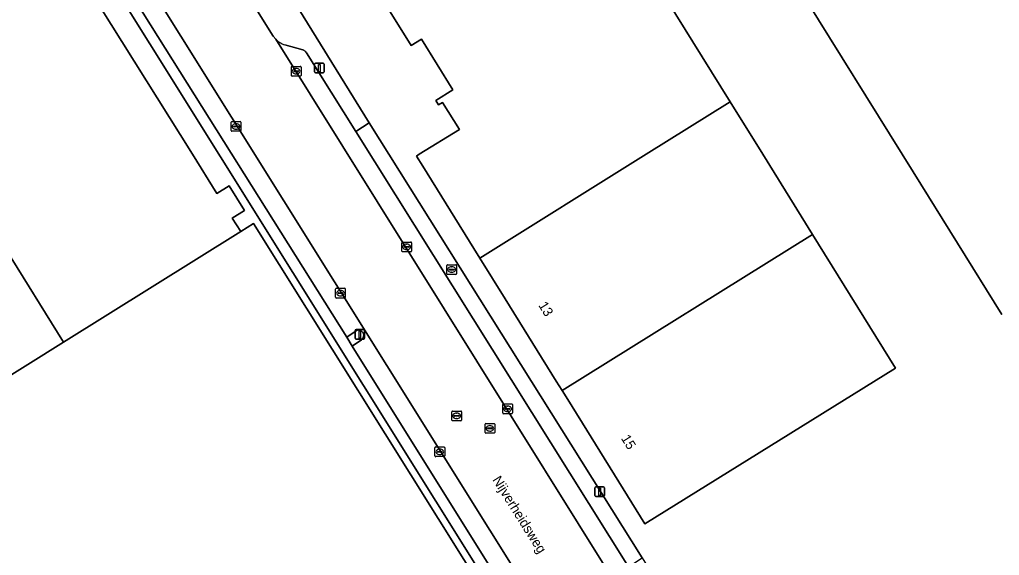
# Model space of a CAD drawing. Extents: x 158455 to 159797, y 387218 to 388672.
# Drawn here: x 158762.6 to 158863.3, y 387708.7 to 387763.8 of the extents above; entities that cross this region are included whole.
import ezdxf

# ---------------------------------------------------------------- set-up
doc = ezdxf.new("R2010")
doc.units = 0
for name, color, linetype in [('IMGEO_Brandkraan', 7, 'Continuous'), ('IMGEO_Erf', 7, 'Continuous'), ('IMGEO_Kolk', 7, 'Continuous'), ('IMGEO_Lichtmast', 7, 'Continuous'), ('IMGEO_Openbare_ruimte_label', 7, 'Continuous'), ('IMGEO_Pand', 7, 'Continuous'), ('IMGEO_Pand_nummerreeks', 7, 'Continuous'), ('IMGEO_Parkeervlak_gesloten', 7, 'Continuous'), ('IMGEO_Parkeervlak_open', 7, 'Continuous'), ('IMGEO_Rijbaan_lokaal_gesloten', 7, 'Continuous'), ('IMGEO_Rioolput', 7, 'Continuous'), ('IMGEO_Voetpad_open', 7, 'Continuous')]:
    doc.layers.add(name, color=color, linetype=linetype)

msp = doc.modelspace()

# ---------------------------------------------------------------- linework, layer by layer
at = {"layer": 'IMGEO_Brandkraan'}
for p, q in [((158806.5, 387737.7), (158806.5, 387738.55)), ((158806.58, 387738.63), (158807.43, 387738.63)), ((158806.99, 387738.41), (158807.02, 387738.41)), ((158807.5, 387738.55), (158807.5, 387737.7)), ((158807.43, 387737.63), (158806.58, 387737.63)), ((158806.76, 387738.12), (158806.76, 387738.13)), ((158807.2, 387738.08), (158806.8, 387738.08)), ((158806.81, 387738.17), (158807.2, 387738.17)), ((158807.01, 387737.85), (158806.99, 387737.85)), ((158807.25, 387738.13), (158807.25, 387738.12))]:
    msp.add_line(p, q, dxfattribs=at)
for points in [[(158806.5, 387737.7), (158806.5, 387738.55)], [(158806.58, 387738.63), (158807.43, 387738.63)], [(158807.5, 387738.55), (158807.5, 387737.7)], [(158807.43, 387737.63), (158806.58, 387737.63)]]:
    msp.add_lwpolyline(points, dxfattribs=at)
for centre, radius, start, end in [((158806.58, 387738.55), 0.0765, 91.552, 178.448), ((158806.58, 387738.55), 0.0765, 91.552, 178.448), ((158807.43, 387738.55), 0.0765, 1.552, 88.448), ((158807.43, 387738.55), 0.0765, 1.552, 88.448), ((158806.58, 387737.7), 0.0765, 181.552, 268.448), ((158806.58, 387737.7), 0.0765, 181.552, 268.448), ((158806.8, 387738.13), 0.0403, 85.8775, 175.7526), ((158806.8, 387738.12), 0.0366, 178.938, 274.7102), ((158807.21, 387738.13), 0.0386, 1.7309, 96.639), ((158807.2, 387738.13), 0.043, 264.8664, 352.4533), ((158807.43, 387737.7), 0.0765, 271.552, 358.448), ((158807.43, 387737.7), 0.0765, 271.552, 358.448)]:
    msp.add_arc(centre, radius, start, end, dxfattribs=at)
for centre, major_axis, ratio, start_param, end_param in [((158806.99, 387738.13), (-0.387, 0.002), 0.722429, 4.712389, 7.853982), ((158807.01, 387738.13), (-0.39, 0.002), 0.717154, 1.570796, 4.712389)]:
    msp.add_ellipse(centre, major_axis=major_axis, ratio=ratio, start_param=start_param, end_param=end_param, dxfattribs=at)
at = {"layer": 'IMGEO_Erf'}
for points in [[(158827.16, 387769.05), (158835.64, 387755.4), (158838.99, 387750), (158844.11, 387741.75), (158852.66, 387727.98), (158831.12, 387714.61), (158826.87, 387711.97), (158824.2, 387716.29), (158818.93, 387724.77), (158818.36, 387725.68), (158817.76, 387726.64), (158812.5, 387735.12), (158809.89, 387739.32), (158809.29, 387740.29), (158804.02, 387748.77), (158803.37, 387749.81), (158803.67, 387750), (158807.79, 387752.55), (158806.07, 387755.33), (158805.65, 387755.07), (158805.37, 387755.52), (158807.13, 387756.61), (158803.88, 387761.83), (158802.82, 387761.17), (158793.83, 387775.65)], [(158764.77, 387774.92), (158768.35, 387769.19), (158780.33, 387750), (158782.86, 387745.94), (158784.12, 387746.73), (158785.68, 387744.21), (158784.42, 387743.43), (158785.3, 387742.04), (158786.63, 387742.87), (158829.9, 387673.72), (158825.37, 387670.9), (158832.21, 387659.89), (158810.23, 387646.16), (158809.19, 387647.81), (158808.34, 387647.28), (158807.16, 387649.19), (158808.04, 387649.74), (158803.36, 387657.18), (158792.51, 387650.37), (158749.26, 387719.53)], [(158834.8, 387667.26), (158768.53, 387773.29)], [(158789.67, 387767.55), (158798.53, 387753.23), (158826.6, 387708.47), (158847.22, 387675.11)], [(158863.58, 387733.5), (158854.45, 387748.2), (158853.33, 387750), (158843.42, 387765.96)]]:
    msp.add_lwpolyline(points, dxfattribs=at)
at = {"layer": 'IMGEO_Kolk'}
for p, q in [((158790.51, 387758.11), (158790.51, 387758.96)), ((158790.58, 387759.04), (158791.43, 387759.04)), ((158790.77, 387758.53), (158790.77, 387758.54)), ((158790.81, 387758.58), (158791.21, 387758.58)), ((158791.2, 387758.49), (158790.81, 387758.49)), ((158791, 387758.82), (158791.02, 387758.82)), ((158791.25, 387758.54), (158791.25, 387758.53)), ((158791.51, 387758.96), (158791.51, 387758.11)), ((158791.43, 387758.04), (158790.58, 387758.04)), ((158791.02, 387758.26), (158790.99, 387758.26)), ((158784.4, 387753.36), (158785.25, 387753.36)), ((158784.32, 387752.43), (158784.32, 387753.29)), ((158785.25, 387752.36), (158784.4, 387752.36)), ((158784.58, 387752.85), (158784.58, 387752.87)), ((158784.62, 387752.9), (158785.02, 387752.9)), ((158785.02, 387752.82), (158784.62, 387752.82)), ((158784.81, 387753.14), (158784.83, 387753.14)), ((158784.83, 387752.58), (158784.81, 387752.58)), ((158785.06, 387752.87), (158785.06, 387752.85)), ((158785.32, 387753.29), (158785.32, 387752.43)), ((158801.88, 387740.04), (158801.88, 387740.89)), ((158801.95, 387740.96), (158802.8, 387740.96)), ((158802.14, 387740.46), (158802.14, 387740.47)), ((158802.18, 387740.51), (158802.58, 387740.51)), ((158802.57, 387740.42), (158802.18, 387740.42)), ((158802.37, 387740.74), (158802.39, 387740.74)), ((158802.62, 387740.47), (158802.62, 387740.46)), ((158802.88, 387740.89), (158802.88, 387740.04)), ((158802.8, 387739.96), (158801.95, 387739.96)), ((158802.39, 387740.18), (158802.36, 387740.18)), ((158795.06, 387735.28), (158795.06, 387736.13)), ((158795.14, 387736.21), (158795.99, 387736.21)), ((158795.99, 387735.2), (158795.14, 387735.2)), ((158795.32, 387735.7), (158795.32, 387735.71)), ((158795.76, 387735.66), (158795.36, 387735.66)), ((158795.37, 387735.75), (158795.76, 387735.75)), ((158795.55, 387735.98), (158795.58, 387735.98)), ((158795.57, 387735.43), (158795.55, 387735.43)), ((158795.81, 387735.71), (158795.81, 387735.7)), ((158796.06, 387736.13), (158796.06, 387735.28)), ((158812.25, 387723.38), (158812.25, 387724.23)), ((158812.32, 387724.3), (158813.18, 387724.3)), ((158813.25, 387724.23), (158813.25, 387723.38)), ((158813.18, 387723.3), (158812.32, 387723.3)), ((158812.51, 387723.8), (158812.51, 387723.81)), ((158812.55, 387723.85), (158812.95, 387723.85)), ((158812.95, 387723.76), (158812.55, 387723.76)), ((158812.76, 387723.52), (158812.73, 387723.52)), ((158812.74, 387724.08), (158812.76, 387724.08)), ((158812.99, 387723.81), (158812.99, 387723.8)), ((158805.28, 387718.95), (158805.28, 387719.81)), ((158805.36, 387719.88), (158806.21, 387719.88)), ((158805.54, 387719.37), (158805.54, 387719.39)), ((158805.98, 387719.34), (158805.58, 387719.34)), ((158805.59, 387719.42), (158805.98, 387719.42)), ((158805.77, 387719.66), (158805.8, 387719.66)), ((158805.79, 387719.1), (158805.77, 387719.1)), ((158806.03, 387719.39), (158806.03, 387719.37)), ((158806.28, 387719.81), (158806.28, 387718.95)), ((158806.21, 387718.88), (158805.36, 387718.88))]:
    msp.add_line(p, q, dxfattribs=at)
for points in [[(158790.51, 387758.11), (158790.51, 387758.96)], [(158790.58, 387759.04), (158791.43, 387759.04)], [(158791.51, 387758.96), (158791.51, 387758.11)], [(158791.43, 387758.04), (158790.58, 387758.04)], [(158784.4, 387753.36), (158785.25, 387753.36)], [(158784.32, 387752.43), (158784.32, 387753.29)], [(158785.25, 387752.36), (158784.4, 387752.36)], [(158785.32, 387753.29), (158785.32, 387752.43)], [(158801.88, 387740.04), (158801.88, 387740.89)], [(158801.95, 387740.96), (158802.8, 387740.96)], [(158802.88, 387740.89), (158802.88, 387740.04)], [(158802.8, 387739.96), (158801.95, 387739.96)], [(158795.06, 387735.28), (158795.06, 387736.13)], [(158795.14, 387736.21), (158795.99, 387736.21)], [(158795.99, 387735.2), (158795.14, 387735.2)], [(158796.06, 387736.13), (158796.06, 387735.28)], [(158812.25, 387723.38), (158812.25, 387724.23)], [(158812.32, 387724.3), (158813.18, 387724.3)], [(158813.25, 387724.23), (158813.25, 387723.38)], [(158813.18, 387723.3), (158812.32, 387723.3)], [(158805.28, 387718.95), (158805.28, 387719.81)], [(158805.36, 387719.88), (158806.21, 387719.88)], [(158806.28, 387719.81), (158806.28, 387718.95)], [(158806.21, 387718.88), (158805.36, 387718.88)]]:
    msp.add_lwpolyline(points, dxfattribs=at)
for centre, radius, start, end in [((158790.58, 387758.96), 0.0765, 91.552, 178.448), ((158790.58, 387758.96), 0.0765, 91.552, 178.448), ((158790.81, 387758.54), 0.0403, 85.8775, 175.7526), ((158790.8, 387758.53), 0.0366, 178.938, 274.7102), ((158791.21, 387758.54), 0.043, 264.8664, 352.4533), ((158791.21, 387758.54), 0.0386, 1.7309, 96.639), ((158791.43, 387758.96), 0.0765, 1.552, 88.448), ((158791.43, 387758.96), 0.0765, 1.552, 88.448), ((158790.58, 387758.11), 0.0765, 181.552, 268.448), ((158790.58, 387758.11), 0.0765, 181.552, 268.448), ((158791.43, 387758.11), 0.0765, 271.552, 358.448), ((158791.43, 387758.11), 0.0765, 271.552, 358.448), ((158784.4, 387753.28), 0.0765, 91.552, 178.448), ((158784.4, 387753.28), 0.0765, 91.552, 178.448), ((158785.25, 387753.28), 0.0765, 1.552, 88.448), ((158785.25, 387753.28), 0.0765, 1.552, 88.448), ((158784.4, 387752.44), 0.0765, 181.552, 268.448), ((158784.4, 387752.44), 0.0765, 181.552, 268.448), ((158784.62, 387752.86), 0.0403, 85.8775, 175.7526), ((158784.62, 387752.85), 0.0366, 178.938, 274.7102), ((158785.03, 387752.86), 0.0386, 1.7309, 96.639), ((158785.02, 387752.86), 0.043, 264.8664, 352.4533), ((158785.25, 387752.44), 0.0765, 271.552, 358.448), ((158785.25, 387752.44), 0.0765, 271.552, 358.448), ((158801.95, 387740.89), 0.0765, 91.552, 178.448), ((158801.95, 387740.89), 0.0765, 91.552, 178.448), ((158802.18, 387740.47), 0.0403, 85.8775, 175.7526), ((158802.17, 387740.46), 0.0366, 178.938, 274.7102), ((158802.58, 387740.46), 0.043, 264.8664, 352.4533), ((158802.58, 387740.47), 0.0386, 1.7309, 96.639), ((158802.8, 387740.89), 0.0765, 1.552, 88.448), ((158802.8, 387740.89), 0.0765, 1.552, 88.448), ((158801.95, 387740.04), 0.0765, 181.552, 268.448), ((158801.95, 387740.04), 0.0765, 181.552, 268.448), ((158802.8, 387740.04), 0.0765, 271.552, 358.448), ((158802.8, 387740.04), 0.0765, 271.552, 358.448), ((158795.14, 387736.13), 0.0765, 91.552, 178.448), ((158795.14, 387736.13), 0.0765, 91.552, 178.448), ((158795.14, 387735.28), 0.0765, 181.552, 268.448), ((158795.14, 387735.28), 0.0765, 181.552, 268.448), ((158795.36, 387735.71), 0.0403, 85.8775, 175.7526), ((158795.36, 387735.7), 0.0366, 178.938, 274.7102), ((158795.77, 387735.71), 0.0386, 1.7309, 96.639), ((158795.76, 387735.7), 0.043, 264.8664, 352.4533), ((158795.99, 387736.13), 0.0765, 1.552, 88.448), ((158795.99, 387736.13), 0.0765, 1.552, 88.448), ((158795.99, 387735.28), 0.0765, 271.552, 358.448), ((158795.99, 387735.28), 0.0765, 271.552, 358.448), ((158812.33, 387724.23), 0.0765, 91.552, 178.448), ((158812.33, 387724.23), 0.0765, 91.552, 178.448), ((158813.17, 387724.23), 0.0765, 1.552, 88.448), ((158813.17, 387724.23), 0.0765, 1.552, 88.448), ((158812.33, 387723.38), 0.0765, 181.552, 268.448), ((158812.33, 387723.38), 0.0765, 181.552, 268.448), ((158812.55, 387723.81), 0.0403, 85.8775, 175.7526), ((158812.54, 387723.8), 0.0366, 178.938, 274.7102), ((158812.95, 387723.81), 0.0386, 1.7309, 96.639), ((158812.95, 387723.8), 0.043, 264.8664, 352.4533), ((158813.17, 387723.38), 0.0765, 271.552, 358.448), ((158813.17, 387723.38), 0.0765, 271.552, 358.448), ((158805.36, 387719.8), 0.0765, 91.552, 178.448), ((158805.36, 387719.8), 0.0765, 91.552, 178.448), ((158805.58, 387719.38), 0.0403, 85.8775, 175.7526), ((158805.58, 387719.37), 0.0366, 178.938, 274.7102), ((158805.99, 387719.38), 0.0386, 1.7309, 96.639), ((158805.98, 387719.38), 0.043, 264.8664, 352.4533), ((158806.21, 387719.8), 0.0765, 1.552, 88.448), ((158806.21, 387719.8), 0.0765, 1.552, 88.448), ((158805.36, 387718.95), 0.0765, 181.552, 268.448), ((158805.36, 387718.95), 0.0765, 181.552, 268.448), ((158806.21, 387718.95), 0.0765, 271.552, 358.448), ((158806.21, 387718.95), 0.0765, 271.552, 358.448)]:
    msp.add_arc(centre, radius, start, end, dxfattribs=at)
for centre, major_axis, ratio, start_param, end_param in [((158790.99, 387758.54), (-0.387, 0.002), 0.722429, 4.712389, 7.853982), ((158791.02, 387758.54), (-0.39, 0.002), 0.717154, 1.570796, 4.712389), ((158784.81, 387752.86), (-0.387, 0.002), 0.722429, 4.712389, 7.853982), ((158784.83, 387752.86), (-0.39, 0.002), 0.717154, 1.570796, 4.712389), ((158802.36, 387740.46), (-0.387, 0.002), 0.722429, 4.712389, 7.853982), ((158802.39, 387740.46), (-0.39, 0.002), 0.717154, 1.570796, 4.712389), ((158795.55, 387735.7), (-0.387, 0.002), 0.722429, 4.712389, 7.853982), ((158795.57, 387735.7), (-0.39, 0.002), 0.717154, 1.570796, 4.712389), ((158812.74, 387723.8), (-0.387, 0.002), 0.722429, 4.712389, 7.853982), ((158812.76, 387723.8), (-0.39, 0.002), 0.717154, 1.570796, 4.712389), ((158805.77, 387719.38), (-0.387, 0.002), 0.722429, 4.712389, 7.853982), ((158805.79, 387719.38), (-0.39, 0.002), 0.717154, 1.570796, 4.712389)]:
    msp.add_ellipse(centre, major_axis=major_axis, ratio=ratio, start_param=start_param, end_param=end_param, dxfattribs=at)
at = {"layer": 'IMGEO_Lichtmast'}
for p, q in [((158792.89, 387758.46), (158792.89, 387759.26)), ((158792.89, 387759.26), (158792.89, 387758.46)), ((158792.99, 387759.36), (158793.78, 387759.36)), ((158793.78, 387759.36), (158792.99, 387759.36)), ((158793.88, 387759.26), (158793.88, 387758.46)), ((158793.88, 387758.46), (158793.88, 387759.26)), ((158793.78, 387758.36), (158792.99, 387758.36)), ((158792.99, 387758.36), (158793.78, 387758.36)), ((158797.06, 387731.06), (158797.06, 387731.86)), ((158797.06, 387731.86), (158797.06, 387731.06)), ((158797.16, 387731.96), (158797.95, 387731.96)), ((158797.95, 387731.96), (158797.16, 387731.96)), ((158798.05, 387731.86), (158798.05, 387731.06)), ((158798.05, 387731.06), (158798.05, 387731.86)), ((158797.95, 387730.96), (158797.16, 387730.96)), ((158797.16, 387730.96), (158797.95, 387730.96)), ((158821.73, 387714.87), (158821.73, 387715.66)), ((158821.73, 387715.66), (158821.73, 387714.87)), ((158821.83, 387715.76), (158822.62, 387715.76)), ((158822.62, 387715.76), (158821.83, 387715.76)), ((158822.72, 387715.66), (158822.72, 387714.87)), ((158822.72, 387714.87), (158822.72, 387715.66)), ((158822.62, 387714.77), (158821.83, 387714.77)), ((158821.83, 387714.77), (158822.62, 387714.77))]:
    msp.add_line(p, q, dxfattribs=at)
for points in [[(158793.31, 387759.24), (158793.46, 387759.24), (158793.46, 387758.49), (158793.31, 387758.49), (158793.31, 387759.24)], [(158797.48, 387731.83), (158797.63, 387731.83), (158797.63, 387731.08), (158797.48, 387731.08), (158797.48, 387731.83)], [(158822.15, 387715.64), (158822.3, 387715.64), (158822.3, 387714.89), (158822.15, 387714.89), (158822.15, 387715.64)]]:
    msp.add_lwpolyline(points, dxfattribs=at)
for centre, start, end in [((158792.99, 387759.26), 90, 180), ((158792.99, 387759.26), 90, 180), ((158792.99, 387758.46), 180, 270), ((158792.99, 387758.46), 180, 270), ((158793.78, 387759.26), 0, 90), ((158793.78, 387759.26), 360, 90), ((158793.78, 387758.46), 270, 0), ((158793.78, 387758.46), 270, 0), ((158797.16, 387731.86), 90, 180), ((158797.16, 387731.86), 90, 180), ((158797.95, 387731.86), 0, 90), ((158797.95, 387731.86), 360, 90), ((158797.16, 387731.06), 180, 270), ((158797.16, 387731.06), 180, 270), ((158797.95, 387731.06), 270, 0), ((158797.95, 387731.06), 270, 0), ((158821.83, 387715.66), 90, 180), ((158821.83, 387715.66), 90, 180), ((158822.62, 387715.66), 0, 90), ((158822.62, 387715.66), 360, 90), ((158821.83, 387714.87), 180, 270), ((158821.83, 387714.87), 180, 270), ((158822.62, 387714.87), 270, 0), ((158822.62, 387714.87), 270, 0)]:
    msp.add_arc(centre, 0.1, start, end, dxfattribs=at)
at = {"layer": 'IMGEO_Pand'}
for points in [[(158793.83, 387775.65), (158802.82, 387761.17), (158803.88, 387761.83), (158807.13, 387756.61), (158805.37, 387755.52), (158805.65, 387755.07), (158806.07, 387755.33), (158807.79, 387752.55), (158803.67, 387750), (158803.37, 387749.81), (158804.02, 387748.77), (158809.29, 387740.29), (158809.89, 387739.32), (158827, 387750), (158835.64, 387755.4), (158827.16, 387769.05)], [(158843.42, 387765.96), (158853.33, 387750), (158854.45, 387748.2), (158863.58, 387733.5)]]:
    msp.add_lwpolyline(points, dxfattribs=at)
for points in [[(158844.11, 387741.75), (158838.99, 387750), (158835.64, 387755.4), (158827, 387750), (158809.89, 387739.32), (158812.5, 387735.12), (158817.76, 387726.64), (158818.36, 387725.68)], [(158785.3, 387742.04), (158767.08, 387730.66), (158749.26, 387719.53), (158792.51, 387650.37), (158803.36, 387657.18), (158808.04, 387649.74), (158807.16, 387649.19), (158808.34, 387647.28), (158809.19, 387647.81), (158810.23, 387646.16), (158832.21, 387659.89), (158825.37, 387670.9), (158829.9, 387673.72), (158786.63, 387742.87)], [(158844.11, 387741.75), (158818.36, 387725.68), (158818.93, 387724.77), (158824.2, 387716.29), (158826.87, 387711.97), (158831.12, 387714.61), (158852.66, 387727.98)]]:
    msp.add_lwpolyline(points, close=True, dxfattribs=at)
at = {"layer": 'IMGEO_Parkeervlak_gesloten'}
msp.add_lwpolyline([(158730.48, 387752.66), (158729.1, 387751.82), (158745.2, 387726.03), (158749.26, 387719.53), (158767.08, 387730.66), (158755.04, 387750), (158750.15, 387757.85), (158747.1, 387762.88), (158740.15, 387758.62)], close=True, dxfattribs=at)
at = {"layer": 'IMGEO_Parkeervlak_open'}
for points in [[(158837.51, 387668.82), (158773.77, 387770.78)], [(158773.99, 387769.36), (158773.64, 387767.46), (158773.76, 387766.95), (158796.2, 387731.18), (158797.18, 387731.83)], [(158788.9, 387761.84), (158844.2, 387673.23)], [(158791.69, 387760.73), (158789.84, 387761.24)], [(158843.95, 387674.7), (158844.35, 387676.43), (158844.26, 387676.91), (158825.17, 387707.54), (158797.14, 387752.35), (158792.08, 387760.42)], [(158797.72, 387730.9), (158796.75, 387730.26), (158834.17, 387670.38)]]:
    msp.add_lwpolyline(points, dxfattribs=at)
for centre, radius, start, end in [((158790.51, 387763.34), 2.2, 223.0291, 252.305), ((158791.53, 387760.11), 0.636, 29.7947, 76.0062), ((158797.42, 387731.35), 0.539, 303.6417, 116.4033)]:
    msp.add_arc(centre, radius, start, end, dxfattribs=at)
at = {"layer": 'IMGEO_Rijbaan_lokaal_gesloten'}
msp.add_lwpolyline([(158739.73, 387759.28), (158740.15, 387758.62), (158747.1, 387762.88), (158750.15, 387757.85), (158755.04, 387750), (158767.08, 387730.66), (158785.3, 387742.04), (158784.42, 387743.43), (158785.68, 387744.21), (158784.12, 387746.73), (158782.86, 387745.94), (158780.33, 387750), (158768.35, 387769.19), (158764.77, 387774.92)], close=True, dxfattribs=at)
for points in [[(158788.9, 387761.84), (158788.63, 387762.16), (158786.5, 387765.55), (158781.21, 387774.03), (158773.77, 387770.78), (158837.51, 387668.82), (158838.02, 387667.97)], [(158844.75, 387672.36), (158844.2, 387673.23), (158788.9, 387761.84)]]:
    msp.add_lwpolyline(points, dxfattribs=at)
at = {"layer": 'IMGEO_Rioolput'}
for p, q in [((158807.01, 387722.64), (158807.01, 387723.5)), ((158807.09, 387723.57), (158807.94, 387723.57)), ((158807.32, 387723.11), (158807.71, 387723.11)), ((158807.5, 387723.35), (158807.53, 387723.35)), ((158808.01, 387723.5), (158808.01, 387722.64)), ((158807.94, 387722.57), (158807.09, 387722.57)), ((158807.27, 387723.06), (158807.27, 387723.08)), ((158807.71, 387723.03), (158807.31, 387723.03)), ((158807.52, 387722.79), (158807.5, 387722.79)), ((158807.76, 387723.08), (158807.76, 387723.06)), ((158810.43, 387721.37), (158810.43, 387722.22)), ((158810.51, 387722.29), (158811.36, 387722.29)), ((158811.43, 387722.22), (158811.43, 387721.37)), ((158811.36, 387721.29), (158810.51, 387721.29)), ((158810.69, 387721.79), (158810.69, 387721.8)), ((158810.73, 387721.84), (158811.13, 387721.84)), ((158811.13, 387721.75), (158810.73, 387721.75)), ((158810.92, 387722.07), (158810.95, 387722.07)), ((158810.94, 387721.51), (158810.92, 387721.51)), ((158811.18, 387721.8), (158811.18, 387721.79))]:
    msp.add_line(p, q, dxfattribs=at)
for points in [[(158807.01, 387722.64), (158807.01, 387723.5)], [(158807.09, 387723.57), (158807.94, 387723.57)], [(158808.01, 387723.5), (158808.01, 387722.64)], [(158807.94, 387722.57), (158807.09, 387722.57)], [(158810.43, 387721.37), (158810.43, 387722.22)], [(158810.51, 387722.29), (158811.36, 387722.29)], [(158811.43, 387722.22), (158811.43, 387721.37)], [(158811.36, 387721.29), (158810.51, 387721.29)]]:
    msp.add_lwpolyline(points, dxfattribs=at)
for centre, radius, start, end in [((158807.09, 387723.49), 0.0765, 91.552, 178.448), ((158807.09, 387723.49), 0.0765, 91.552, 178.448), ((158807.31, 387723.07), 0.0403, 85.8775, 175.7526), ((158807.72, 387723.07), 0.0386, 1.7309, 96.639), ((158807.94, 387723.49), 0.0765, 1.552, 88.448), ((158807.94, 387723.49), 0.0765, 1.552, 88.448), ((158807.09, 387722.64), 0.0765, 181.552, 268.448), ((158807.09, 387722.64), 0.0765, 181.552, 268.448), ((158807.31, 387723.06), 0.0366, 178.938, 274.7102), ((158807.71, 387723.07), 0.043, 264.8664, 352.4533), ((158807.94, 387722.64), 0.0765, 271.552, 358.448), ((158807.94, 387722.64), 0.0765, 271.552, 358.448), ((158810.51, 387722.22), 0.0765, 91.552, 178.448), ((158810.51, 387722.22), 0.0765, 91.552, 178.448), ((158811.36, 387722.22), 0.0765, 1.552, 88.448), ((158811.36, 387722.22), 0.0765, 1.552, 88.448), ((158810.51, 387721.37), 0.0765, 181.552, 268.448), ((158810.51, 387721.37), 0.0765, 181.552, 268.448), ((158810.73, 387721.8), 0.0403, 85.8775, 175.7526), ((158810.73, 387721.79), 0.0366, 178.938, 274.7102), ((158811.14, 387721.8), 0.0386, 1.7309, 96.639), ((158811.13, 387721.79), 0.043, 264.8664, 352.4533), ((158811.36, 387721.37), 0.0765, 271.552, 358.448), ((158811.36, 387721.37), 0.0765, 271.552, 358.448)]:
    msp.add_arc(centre, radius, start, end, dxfattribs=at)
for centre, major_axis, ratio, start_param, end_param in [((158807.5, 387723.07), (-0.387, 0.002), 0.722429, 4.712389, 7.853982), ((158807.52, 387723.07), (-0.39, 0.002), 0.717154, 1.570796, 4.712389), ((158810.92, 387721.79), (-0.387, 0.002), 0.722429, 4.712389, 7.853982), ((158810.94, 387721.79), (-0.39, 0.002), 0.717154, 1.570796, 4.712389)]:
    msp.add_ellipse(centre, major_axis=major_axis, ratio=ratio, start_param=start_param, end_param=end_param, dxfattribs=at)
at = {"layer": 'IMGEO_Voetpad_open'}
for points in [[(158768.53, 387773.29), (158834.8, 387667.26)], [(158792.08, 387760.42), (158797.14, 387752.35), (158798.53, 387753.23), (158789.67, 387767.55), (158786.5, 387765.55), (158788.63, 387762.16), (158788.9, 387761.84)], [(158833.7, 387670.07), (158834.17, 387670.38), (158796.75, 387730.26), (158796.2, 387731.18), (158773.76, 387766.95), (158773.3, 387766.73)], [(158789.84, 387761.24), (158791.69, 387760.73)], [(158797.18, 387731.83), (158796.2, 387731.18), (158796.75, 387730.26), (158797.72, 387730.9)]]:
    msp.add_lwpolyline(points, dxfattribs=at)
msp.add_lwpolyline([(158825.17, 387707.54), (158826.6, 387708.47), (158798.53, 387753.23), (158797.14, 387752.35)], close=True, dxfattribs=at)
for centre, radius, start, end in [((158790.51, 387763.34), 2.2, 223.0291, 252.305), ((158791.53, 387760.11), 0.636, 29.7947, 76.0062), ((158797.42, 387731.35), 0.539, 303.6417, 116.4033)]:
    msp.add_arc(centre, radius, start, end, dxfattribs=at)

# ---------------------------------------------------------------- texts
at = {"layer": 'IMGEO_Openbare_ruimte_label'}
msp.add_text('Nijverheidsweg', height=1, rotation=302.0844, dxfattribs=at).set_placement((158811.15, 387716.5))
at = {"layer": 'IMGEO_Pand_nummerreeks'}
for s, p in [('13', (158815.88, 387734.46)), ('15', (158824.38, 387720.77))]:
    msp.add_text(s, height=1, rotation=301.8388, dxfattribs=at).set_placement(p)

doc.saveas('drawing.dxf')
